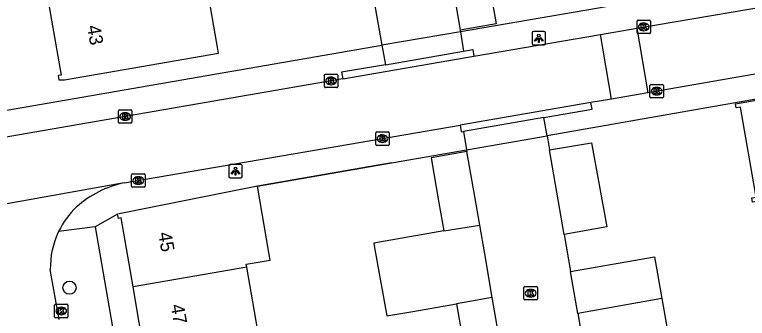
# Model space of a CAD drawing. Extents: x 162880 to 165536, y 384011 to 385179.
# Drawn here: x 164603.3 to 164657.8, y 384503.2 to 384525.8 of the extents above; entities that cross this region are included whole.
import ezdxf

# ---------------------------------------------------------------- set-up
doc = ezdxf.new("R2010")
doc.units = 0
for name, color, linetype in [('IMGEO_Boom', 7, 'Continuous'), ('IMGEO_Kolk', 7, 'Continuous'), ('IMGEO_Lichtpunt', 7, 'Continuous'), ('IMGEO_Muur', 7, 'Continuous'), ('IMGEO_Pand', 7, 'Continuous'), ('IMGEO_Pand_nummerreeks', 7, 'Continuous'), ('IMGEO_Rijbaan_lokaal_open', 7, 'Continuous'), ('IMGEO_Voetpad_open', 7, 'Continuous')]:
    doc.layers.add(name, color=color, linetype=linetype)

msp = doc.modelspace()

# ---------------------------------------------------------------- linework, layer by layer
at = {"layer": 'IMGEO_Boom'}
msp.add_circle((164607.396, 384505.516), 0.489, dxfattribs=at)
at = {"layer": 'IMGEO_Kolk'}
for p, q in [((164649.601, 384524.474), (164649.601, 384525.326)), ((164649.676, 384525.4), (164650.528, 384525.4)), ((164650.602, 384525.326), (164650.602, 384524.474)), ((164650.089, 384525.18), (164650.114, 384525.18)), ((164650.528, 384524.4), (164649.676, 384524.4)), ((164650.112, 384524.62), (164650.087, 384524.62)), ((164626.351, 384520.461), (164626.351, 384521.313)), ((164626.426, 384521.387), (164627.278, 384521.387)), ((164626.839, 384521.167), (164626.864, 384521.167)), ((164627.352, 384521.313), (164627.352, 384520.461)), ((164626.862, 384520.607), (164626.837, 384520.607)), ((164650.566, 384519.695), (164650.566, 384520.547)), ((164650.641, 384520.621), (164651.493, 384520.621)), ((164651.567, 384520.547), (164651.567, 384519.695)), ((164627.278, 384520.387), (164626.426, 384520.387)), ((164651.054, 384520.401), (164651.079, 384520.401)), ((164651.493, 384519.621), (164650.641, 384519.621)), ((164651.077, 384519.841), (164651.052, 384519.841)), ((164611.033, 384517.818), (164611.033, 384518.67)), ((164611.108, 384518.744), (164611.96, 384518.744)), ((164611.521, 384518.524), (164611.546, 384518.524)), ((164612.034, 384518.67), (164612.034, 384517.818)), ((164611.96, 384517.744), (164611.108, 384517.744)), ((164611.544, 384517.964), (164611.519, 384517.964)), ((164630.168, 384516.171), (164630.168, 384517.023)), ((164630.243, 384517.097), (164631.095, 384517.097)), ((164630.656, 384516.877), (164630.681, 384516.877)), ((164631.169, 384517.023), (164631.169, 384516.171)), ((164631.095, 384516.097), (164630.243, 384516.097)), ((164630.679, 384516.317), (164630.654, 384516.317)), ((164612.016, 384513.059), (164612.016, 384513.911)), ((164612.091, 384513.985), (164612.943, 384513.985)), ((164613.017, 384513.911), (164613.017, 384513.059)), ((164612.504, 384513.765), (164612.529, 384513.765)), ((164612.943, 384512.985), (164612.091, 384512.985)), ((164612.527, 384513.205), (164612.502, 384513.205)), ((164641.194, 384504.683), (164641.194, 384505.535)), ((164641.269, 384505.609), (164642.121, 384505.609)), ((164641.682, 384505.389), (164641.707, 384505.389)), ((164642.195, 384505.535), (164642.195, 384504.683)), ((164641.705, 384504.829), (164641.68, 384504.829)), ((164606.281, 384503.359), (164606.281, 384504.211)), ((164606.356, 384504.285), (164607.208, 384504.285)), ((164607.282, 384504.211), (164607.282, 384503.359)), ((164642.121, 384504.609), (164641.269, 384504.609)), ((164606.769, 384504.065), (164606.794, 384504.065)), ((164607.208, 384503.285), (164606.356, 384503.285)), ((164606.792, 384503.505), (164606.767, 384503.505))]:
    msp.add_line(p, q, dxfattribs=at)
for points in [[(164649.601, 384524.474), (164649.601, 384525.326)], [(164649.676, 384525.4), (164650.528, 384525.4)], [(164650.602, 384525.326), (164650.602, 384524.474)], [(164649.922, 384525.1), (164650.045, 384525.1), (164650.045, 384524.949), (164650.175, 384525.1), (164650.339, 384525.1), (164650.193, 384524.949), (164650.346, 384524.7), (164650.194, 384524.7), (164650.109, 384524.864), (164650.045, 384524.797), (164650.045, 384524.7), (164649.922, 384524.7), (164649.922, 384525.1)], [(164650.528, 384524.4), (164649.676, 384524.4)], [(164626.351, 384520.461), (164626.351, 384521.313)], [(164626.426, 384521.387), (164627.278, 384521.387)], [(164626.672, 384521.087), (164626.795, 384521.087), (164626.795, 384520.936), (164626.925, 384521.087), (164627.089, 384521.087), (164626.943, 384520.936), (164627.096, 384520.687), (164626.944, 384520.687), (164626.859, 384520.851), (164626.795, 384520.784), (164626.795, 384520.687), (164626.672, 384520.687), (164626.672, 384521.087)], [(164627.352, 384521.313), (164627.352, 384520.461)], [(164650.566, 384519.695), (164650.566, 384520.547)], [(164650.641, 384520.621), (164651.493, 384520.621)], [(164651.567, 384520.547), (164651.567, 384519.695)], [(164627.278, 384520.387), (164626.426, 384520.387)], [(164650.887, 384520.321), (164651.01, 384520.321), (164651.01, 384520.17), (164651.14, 384520.321), (164651.304, 384520.321), (164651.158, 384520.17), (164651.311, 384519.921), (164651.159, 384519.921), (164651.074, 384520.085), (164651.01, 384520.018), (164651.01, 384519.921), (164650.887, 384519.921), (164650.887, 384520.321)], [(164651.493, 384519.621), (164650.641, 384519.621)], [(164611.033, 384517.818), (164611.033, 384518.67)], [(164611.108, 384518.744), (164611.96, 384518.744)], [(164611.354, 384518.444), (164611.477, 384518.444), (164611.477, 384518.293), (164611.607, 384518.444), (164611.771, 384518.444), (164611.625, 384518.293), (164611.778, 384518.044), (164611.626, 384518.044), (164611.541, 384518.208), (164611.477, 384518.141), (164611.477, 384518.044), (164611.354, 384518.044), (164611.354, 384518.444)], [(164612.034, 384518.67), (164612.034, 384517.818)], [(164611.96, 384517.744), (164611.108, 384517.744)], [(164630.168, 384516.171), (164630.168, 384517.023)], [(164630.243, 384517.097), (164631.095, 384517.097)], [(164630.489, 384516.797), (164630.612, 384516.797), (164630.612, 384516.646), (164630.742, 384516.797), (164630.906, 384516.797), (164630.76, 384516.646), (164630.913, 384516.397), (164630.761, 384516.397), (164630.676, 384516.561), (164630.612, 384516.494), (164630.612, 384516.397), (164630.489, 384516.397), (164630.489, 384516.797)], [(164631.169, 384517.023), (164631.169, 384516.171)], [(164631.095, 384516.097), (164630.243, 384516.097)], [(164612.016, 384513.059), (164612.016, 384513.911)], [(164612.091, 384513.985), (164612.943, 384513.985)], [(164613.017, 384513.911), (164613.017, 384513.059)], [(164612.337, 384513.685), (164612.46, 384513.685), (164612.46, 384513.534), (164612.59, 384513.685), (164612.754, 384513.685), (164612.608, 384513.534), (164612.761, 384513.285), (164612.609, 384513.285), (164612.524, 384513.449), (164612.46, 384513.382), (164612.46, 384513.285), (164612.337, 384513.285), (164612.337, 384513.685)], [(164612.943, 384512.985), (164612.091, 384512.985)], [(164641.194, 384504.683), (164641.194, 384505.535)], [(164641.269, 384505.609), (164642.121, 384505.609)], [(164641.515, 384505.309), (164641.638, 384505.309), (164641.638, 384505.158), (164641.768, 384505.309), (164641.932, 384505.309), (164641.786, 384505.158), (164641.939, 384504.909), (164641.787, 384504.909), (164641.702, 384505.073), (164641.638, 384505.006), (164641.638, 384504.909), (164641.515, 384504.909), (164641.515, 384505.309)], [(164642.195, 384505.535), (164642.195, 384504.683)], [(164606.281, 384503.359), (164606.281, 384504.211)], [(164606.356, 384504.285), (164607.208, 384504.285)], [(164607.282, 384504.211), (164607.282, 384503.359)], [(164642.121, 384504.609), (164641.269, 384504.609)], [(164606.602, 384503.985), (164606.725, 384503.985), (164606.725, 384503.834), (164606.855, 384503.985), (164607.019, 384503.985), (164606.873, 384503.834), (164607.026, 384503.585), (164606.874, 384503.585), (164606.789, 384503.749), (164606.725, 384503.682), (164606.725, 384503.585), (164606.602, 384503.585), (164606.602, 384503.985)], [(164607.208, 384503.285), (164606.356, 384503.285)]]:
    msp.add_lwpolyline(points, dxfattribs=at)
for centre, start, end in [((164649.678, 384525.324), 91.552, 178.448), ((164649.678, 384525.324), 91.552, 178.448), ((164650.526, 384525.324), 1.552, 88.448), ((164650.526, 384525.324), 1.552, 88.448), ((164649.678, 384524.476), 181.552, 268.448), ((164649.678, 384524.476), 181.552, 268.448), ((164650.526, 384524.476), 271.552, 358.448), ((164650.526, 384524.476), 271.552, 358.448), ((164626.428, 384521.311), 91.552, 178.448), ((164626.428, 384521.311), 91.552, 178.448), ((164627.276, 384521.311), 1.552, 88.448), ((164627.276, 384521.311), 1.552, 88.448), ((164626.428, 384520.463), 181.552, 268.448), ((164626.428, 384520.463), 181.552, 268.448), ((164627.276, 384520.463), 271.552, 358.448), ((164627.276, 384520.463), 271.552, 358.448), ((164650.643, 384520.545), 91.552, 178.448), ((164650.643, 384520.545), 91.552, 178.448), ((164651.491, 384520.545), 1.552, 88.448), ((164651.491, 384520.545), 1.552, 88.448), ((164650.643, 384519.697), 181.552, 268.448), ((164650.643, 384519.697), 181.552, 268.448), ((164651.491, 384519.697), 271.552, 358.448), ((164651.491, 384519.697), 271.552, 358.448), ((164611.11, 384518.668), 91.552, 178.448), ((164611.11, 384518.668), 91.552, 178.448), ((164611.958, 384518.668), 1.552, 88.448), ((164611.958, 384518.668), 1.552, 88.448), ((164611.11, 384517.82), 181.552, 268.448), ((164611.11, 384517.82), 181.552, 268.448), ((164611.958, 384517.82), 271.552, 358.448), ((164611.958, 384517.82), 271.552, 358.448), ((164630.245, 384517.021), 91.552, 178.448), ((164630.245, 384517.021), 91.552, 178.448), ((164631.093, 384517.021), 1.552, 88.448), ((164631.093, 384517.021), 1.552, 88.448), ((164630.245, 384516.173), 181.552, 268.448), ((164630.245, 384516.173), 181.552, 268.448), ((164631.093, 384516.173), 271.552, 358.448), ((164631.093, 384516.173), 271.552, 358.448), ((164612.093, 384513.909), 91.552, 178.448), ((164612.093, 384513.909), 91.552, 178.448), ((164612.941, 384513.909), 1.552, 88.448), ((164612.941, 384513.909), 1.552, 88.448), ((164612.093, 384513.061), 181.552, 268.448), ((164612.093, 384513.061), 181.552, 268.448), ((164612.941, 384513.061), 271.552, 358.448), ((164612.941, 384513.061), 271.552, 358.448), ((164641.271, 384505.533), 91.552, 178.448), ((164641.271, 384505.533), 91.552, 178.448), ((164642.119, 384505.533), 1.552, 88.448), ((164642.119, 384505.533), 1.552, 88.448), ((164641.271, 384504.685), 181.552, 268.448), ((164641.271, 384504.685), 181.552, 268.448), ((164642.119, 384504.685), 271.552, 358.448), ((164642.119, 384504.685), 271.552, 358.448), ((164606.358, 384504.209), 91.552, 178.448), ((164606.358, 384504.209), 91.552, 178.448), ((164607.206, 384504.209), 1.552, 88.448), ((164607.206, 384504.209), 1.552, 88.448), ((164606.358, 384503.361), 181.552, 268.448), ((164606.358, 384503.361), 181.552, 268.448), ((164607.206, 384503.361), 271.552, 358.448), ((164607.206, 384503.361), 271.552, 358.448)]:
    msp.add_arc(centre, 0.0765, start, end, dxfattribs=at)
for centre, major_axis, ratio, start_param, end_param in [((164650.088, 384524.9), (-0.387, 0.002), 0.722429, 4.712389, 7.853982), ((164650.113, 384524.9), (-0.39, 0.002), 0.717154, 1.570796, 4.712389), ((164626.838, 384520.887), (-0.387, 0.002), 0.722429, 4.712389, 7.853982), ((164626.863, 384520.887), (-0.39, 0.002), 0.717154, 1.570796, 4.712389), ((164651.053, 384520.121), (-0.387, 0.002), 0.722429, 4.712389, 7.853982), ((164651.078, 384520.121), (-0.39, 0.002), 0.717154, 1.570796, 4.712389), ((164611.52, 384518.244), (-0.387, 0.002), 0.722429, 4.712389, 7.853982), ((164611.545, 384518.244), (-0.39, 0.002), 0.717154, 1.570796, 4.712389), ((164630.655, 384516.597), (-0.387, 0.002), 0.722429, 4.712389, 7.853982), ((164630.68, 384516.597), (-0.39, 0.002), 0.717154, 1.570796, 4.712389), ((164612.503, 384513.485), (-0.387, 0.002), 0.722429, 4.712389, 7.853982), ((164612.528, 384513.485), (-0.39, 0.002), 0.717154, 1.570796, 4.712389), ((164641.681, 384505.109), (-0.387, 0.002), 0.722429, 4.712389, 7.853982), ((164641.706, 384505.109), (-0.39, 0.002), 0.717154, 1.570796, 4.712389), ((164606.768, 384503.785), (-0.387, 0.002), 0.722429, 4.712389, 7.853982), ((164606.793, 384503.785), (-0.39, 0.002), 0.717154, 1.570796, 4.712389)]:
    msp.add_ellipse(centre, major_axis=major_axis, ratio=ratio, start_param=start_param, end_param=end_param, dxfattribs=at)
at = {"layer": 'IMGEO_Lichtpunt'}
for p, q in [((164641.801, 384524.459), (164641.801, 384523.652)), ((164641.801, 384524.459), (164641.801, 384523.652)), ((164642.703, 384524.554), (164641.895, 384524.554)), ((164642.703, 384524.554), (164641.895, 384524.554)), ((164642.797, 384523.652), (164642.797, 384524.459)), ((164642.797, 384523.652), (164642.797, 384524.459)), ((164641.895, 384523.558), (164642.703, 384523.558)), ((164641.895, 384523.558), (164642.703, 384523.558)), ((164619.241, 384514.588), (164619.241, 384513.781)), ((164619.241, 384514.588), (164619.241, 384513.781)), ((164620.143, 384514.683), (164619.335, 384514.683)), ((164620.143, 384514.683), (164619.335, 384514.683)), ((164620.237, 384513.781), (164620.237, 384514.588)), ((164620.237, 384513.781), (164620.237, 384514.588)), ((164619.335, 384513.687), (164620.143, 384513.687)), ((164619.335, 384513.687), (164620.143, 384513.687))]:
    msp.add_line(p, q, dxfattribs=at)
for points in [[(164642.175, 384524.123), (164642.214, 384524.095), (164642.026, 384523.833), (164641.988, 384523.86), (164642.175, 384524.123)], [(164642.277, 384524.075), (164642.324, 384524.075), (164642.324, 384523.753), (164642.277, 384523.753), (164642.277, 384524.075)], [(164642.387, 384524.095), (164642.425, 384524.122), (164642.612, 384523.86), (164642.573, 384523.832), (164642.387, 384524.095)], [(164619.615, 384514.252), (164619.654, 384514.224), (164619.466, 384513.962), (164619.428, 384513.989), (164619.615, 384514.252)], [(164619.717, 384514.204), (164619.764, 384514.204), (164619.764, 384513.882), (164619.717, 384513.882), (164619.717, 384514.204)], [(164619.827, 384514.224), (164619.865, 384514.251), (164620.052, 384513.989), (164620.013, 384513.961), (164619.827, 384514.224)]]:
    msp.add_lwpolyline(points, dxfattribs=at)
for centre in [(164642.3, 384524.257), (164619.74, 384514.386)]:
    msp.add_circle(centre, 0.0994, dxfattribs=at)
for centre, start, end in [((164641.895, 384524.459), 90, 180), ((164641.895, 384524.459), 90, 180), ((164642.703, 384524.459), 0, 90), ((164642.703, 384524.459), 0, 90), ((164641.895, 384523.652), 180, 270), ((164641.895, 384523.652), 180, 270), ((164642.703, 384523.652), 270, 0), ((164642.703, 384523.652), 270, 360), ((164619.335, 384514.588), 90, 180), ((164619.335, 384514.588), 90, 180), ((164620.143, 384514.588), 0, 90), ((164620.143, 384514.588), 0, 90), ((164619.335, 384513.781), 180, 270), ((164619.335, 384513.781), 180, 270), ((164620.143, 384513.781), 270, 0), ((164620.143, 384513.781), 270, 360)]:
    msp.add_arc(centre, 0.0946, start, end, dxfattribs=at)
at = {"layer": 'IMGEO_Muur'}
msp.add_lwpolyline([(164631.343, 384514.795), (164621.371, 384513.054)], dxfattribs=at)
at = {"layer": 'IMGEO_Pand'}
for points in [[(164641.52, 384532.363), (164642.061, 384529.266), (164638.516, 384528.645), (164639.119, 384525.126), (164636.447, 384524.668)], [(164635.312, 384531.296), (164635.846, 384528.177), (164636.447, 384524.668)], [(164605.881, 384526.394), (164606.771, 384521.315), (164606.558, 384521.28), (164606.61, 384520.964), (164607.027, 384520.972), (164618.469, 384522.959), (164618.42, 384523.247), (164617.609, 384527.979), (164617.541, 384528.375), (164617.057, 384528.292)], [(164661.178, 384512.351), (164658.192, 384511.876), (164658.14, 384512.2), (164658.459, 384512.248), (164657.297, 384518.942), (164656.97, 384518.883), (164656.915, 384519.192), (164664.094, 384520.44), (164664.301, 384519.248), (164668.706, 384520.023), (164669.762, 384513.98)], [(164643.094, 384515.76), (164646.223, 384516.288), (164647.355, 384510.035), (164644.196, 384509.477)], [(164636.951, 384515.635), (164634.281, 384515.17), (164634.865, 384511.82), (164635.227, 384509.742)], [(164637.905, 384510.158), (164637.534, 384512.284), (164636.951, 384515.635)], [(164644.196, 384509.477), (164643.094, 384515.76)], [(164621.371, 384513.054), (164610.967, 384510.977)], [(164620.575, 384507.036), (164620.534, 384507.269), (164622.317, 384507.576), (164622.222, 384508.127), (164621.371, 384513.054)], [(164612.121, 384505.578), (164611.236, 384510.705), (164611.03, 384510.664), (164610.967, 384510.977)], [(164635.227, 384509.742), (164637.905, 384510.158)], [(164638.839, 384504.796), (164638.276, 384508.029), (164637.905, 384510.158)], [(164635.227, 384509.742), (164630.027, 384508.836), (164630.063, 384508.629), (164630.991, 384503.416), (164632.93, 384503.757), (164636.171, 384504.327)], [(164644.66, 384506.716), (164650.895, 384507.817), (164651.443, 384504.712)], [(164620.575, 384507.036), (164612.121, 384505.578)], [(164621.494, 384501.746), (164620.575, 384507.036)], [(164645.19, 384503.61), (164644.66, 384506.716)], [(164613.035, 384500.286), (164612.121, 384505.578)], [(164638.839, 384504.796), (164636.171, 384504.327)], [(164639.775, 384499.427), (164639.675, 384500), (164639.385, 384501.665), (164638.839, 384504.796)], [(164651.443, 384504.712), (164645.19, 384503.61)], [(164651.443, 384504.712), (164651.99, 384501.612), (164648.573, 384501.008), (164645.72, 384500.504)], [(164636.171, 384504.327), (164636.716, 384501.2), (164637.109, 384498.946)], [(164645.19, 384503.61), (164645.72, 384500.504)]]:
    msp.add_lwpolyline(points, dxfattribs=at)
at = {"layer": 'IMGEO_Rijbaan_lokaal_open'}
for points in [[(164629.766, 384528.462), (164630.635, 384523.533)], [(164649.579, 384524.808), (164662.144, 384526.976), (164668.336, 384528.045)], [(164646.879, 384524.342), (164649.579, 384524.808)], [(164649.579, 384524.808), (164650.41, 384520.008)], [(164636.47, 384524.54), (164630.635, 384523.533)], [(164636.447, 384524.668), (164636.47, 384524.54)], [(164637.471, 384522.719), (164646.879, 384524.342)], [(164647.711, 384519.539), (164646.879, 384524.342)], [(164627.715, 384521.035), (164637.471, 384522.719)], [(164668.267, 384523.109), (164663.072, 384522.207), (164650.41, 384520.008)], [(164627.715, 384521.035), (164602.961, 384516.748), (164587.801, 384514.006)], [(164650.41, 384520.008), (164647.711, 384519.539)], [(164647.711, 384519.539), (164646.171, 384519.272)], [(164646.171, 384519.272), (164636.441, 384517.6)], [(164611.452, 384513.307), (164636.441, 384517.6)], [(164636.927, 384515.77), (164642.909, 384516.814)], [(164642.909, 384516.814), (164643.094, 384515.76)], [(164636.927, 384515.77), (164636.951, 384515.635)], [(164611.452, 384513.307), (164592.352, 384509.902)], [(164644.196, 384509.477), (164644.66, 384506.716)], [(164606.618, 384503.156), (164605.968, 384506.862)]]:
    msp.add_lwpolyline(points, dxfattribs=at)
for centre, radius, start, end in [((164613.021, 384505.819), 7.651, 101.8344, 131.8264), ((164612.247, 384506.971), 6.279, 133.5762, 154.3727), ((164612.195, 384506.98), 6.228, 154.2356, 181.0851)]:
    msp.add_arc(centre, radius, start, end, dxfattribs=at)
at = {"layer": 'IMGEO_Voetpad_open'}
for points in [[(164661.768, 384528.906), (164636.47, 384524.54)], [(164636.47, 384524.54), (164636.689, 384523.091)], [(164602.136, 384518.615), (164630.635, 384523.533)], [(164630.635, 384523.533), (164630.887, 384522.089)], [(164636.689, 384523.091), (164637.386, 384523.211), (164637.471, 384522.719)], [(164630.887, 384522.089), (164636.689, 384523.091)], [(164630.887, 384522.089), (164627.63, 384521.527), (164627.715, 384521.035)], [(164678.016, 384478.684), (164674.297, 384500), (164670.871, 384519.64), (164668.741, 384521.324), (164663.425, 384520.396), (164642.909, 384516.814)], [(164642.676, 384518.165), (164646.255, 384518.78), (164646.171, 384519.272)], [(164642.676, 384518.165), (164636.688, 384517.137)], [(164642.909, 384516.814), (164642.676, 384518.165)], [(164636.441, 384517.6), (164636.525, 384517.109), (164636.688, 384517.137)], [(164636.688, 384517.137), (164636.927, 384515.77)], [(164621.371, 384513.054), (164631.343, 384514.795), (164636.927, 384515.77)], [(164610.967, 384510.977), (164609.307, 384510.047)], [(164609.307, 384510.047), (164606.586, 384509.687)], [(164609.307, 384510.047), (164611.05, 384500), (164616.694, 384468.061)]]:
    msp.add_lwpolyline(points, dxfattribs=at)

# ---------------------------------------------------------------- texts
at = {"layer": 'IMGEO_Pand_nummerreeks'}
for s, rotation, p in [('43', 279.9395, (164608.692, 384524.953)), ('45', 279.7944, (164613.988, 384509.579)), ('47', 279.7944, (164614.914, 384504.212))]:
    msp.add_text(s, height=1, rotation=rotation, dxfattribs=at).set_placement(p)

doc.saveas('drawing.dxf')
